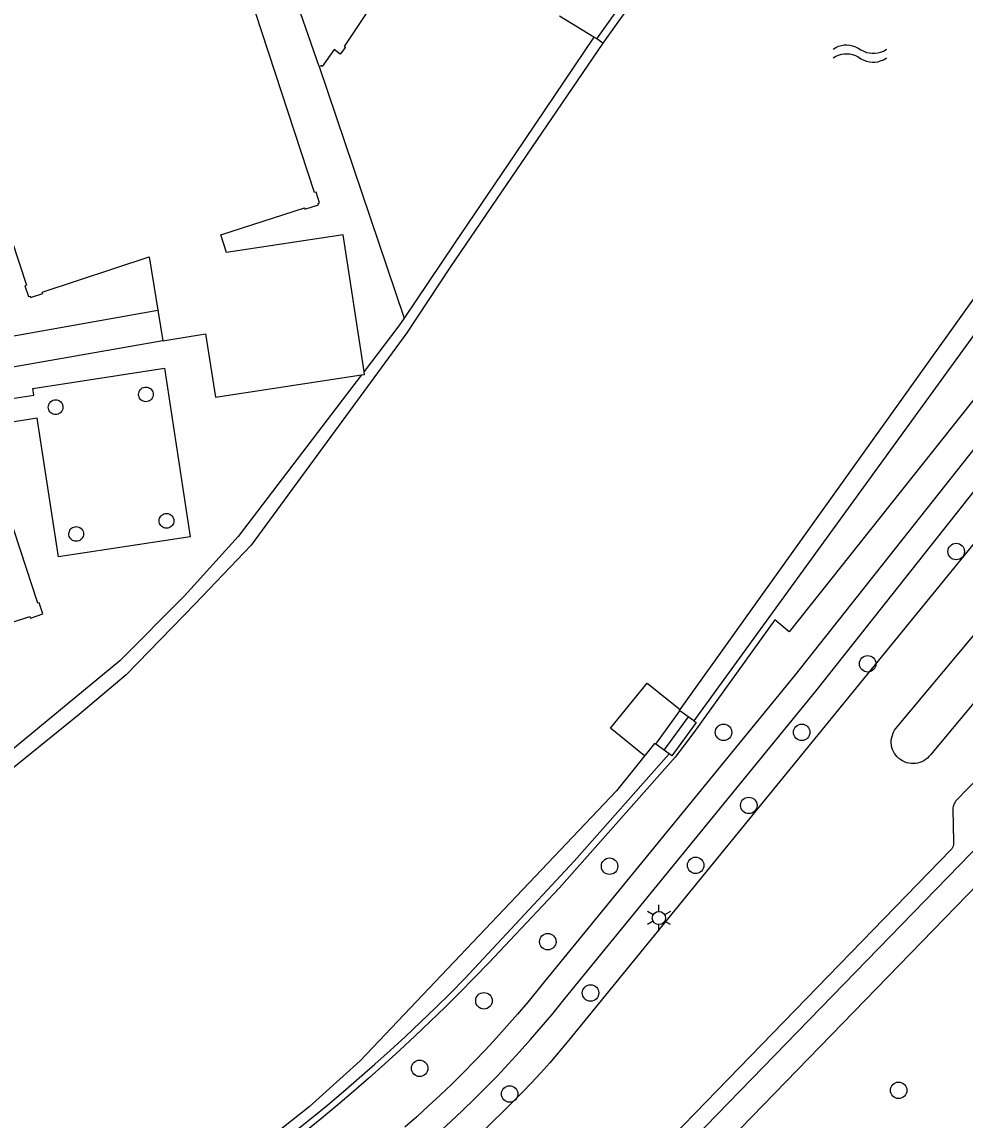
# Model space of a CAD drawing. Extents: x 122462 to 123306, y 485548 to 486417.
# Drawn here: x 123082 to 123146.1, y 486146.5 to 486221.1 of the extents above; entities that cross this region are included whole.
import ezdxf

# ---------------------------------------------------------------- set-up
doc = ezdxf.new("R2010")
doc.units = 0
for name, color, linetype in [('Level 1', 7, 'Continuous'), ('Level 10', 7, 'Continuous'), ('Level 15', 7, 'Continuous'), ('Level 16', 7, 'Continuous'), ('Level 17', 7, 'Continuous'), ('Level 19', 7, 'Continuous'), ('Level 2', 7, 'Continuous'), ('Level 23', 7, 'Continuous'), ('Level 31', 7, 'Continuous'), ('Level 33', 7, 'Continuous'), ('Level 34', 7, 'Continuous'), ('Level 46', 7, 'Continuous'), ('Level 50', 7, 'Continuous'), ('Level 53', 7, 'Continuous'), ('Level 55', 7, 'Continuous')]:
    doc.layers.add(name, color=color, linetype=linetype)

msp = doc.modelspace()

# ---------------------------------------------------------------- linework, layer by layer
at = {"layer": 'Level 1'}
msp.add_line((123102.186, 486218.038), (123097.066, 486232.712), dxfattribs=at)
msp.add_lwpolyline([(123109.285, 486227.53), (123109.219, 486227.42), (123103.891, 486219.401), (123103.969, 486219.35), (123103.62, 486218.88), (123103.193, 486219.185), (123102.38, 486218.039), (123102.32, 486218.084), (123102.186, 486218.038)], dxfattribs=at)
at = {"layer": 'Level 10'}
for points in [[(123078.009, 486197.006), (123077.355, 486199.002), (123091.225, 486201.467), (123091.559, 486199.393), (123078.009, 486197.006)], [(123084.478, 486184.708), (123083.037, 486194.131), (123079.145, 486193.537), (123078.647, 486195.058), (123082.799, 486195.692), (123082.727, 486196.162), (123091.674, 486197.53), (123093.425, 486186.076), (123084.478, 486184.708)]]:
    msp.add_lwpolyline(points, dxfattribs=at)
at = {"layer": 'Level 15'}
for p, q in [((123121.451, 486219.611), (123121.044, 486219.902)), ((123127.629, 486173.57), (123126.692, 486174.251)), ((123125.959, 486171.321), (123125.046, 486171.985))]:
    msp.add_line(p, q, dxfattribs=at)
for points in [[(123121.044, 486219.902), (123130.483, 486233.136), (123131.303, 486234.253), (123132.135, 486235.36), (123132.98, 486236.457), (123133.838, 486237.545), (123134.708, 486238.622), (123135.59, 486239.69), (123136.485, 486240.748), (123137.391, 486241.795), (123138.31, 486242.831), (123139.241, 486243.857), (123140.183, 486244.872), (123141.137, 486245.877), (123142.102, 486246.87), (123143.079, 486247.852), (123144.067, 486248.823), (123145.066, 486249.782), (123145.298, 486250)], [(123146.028, 486250), (123145.494, 486249.5), (123144.51, 486248.557), (123143.537, 486247.603), (123142.575, 486246.638), (123141.624, 486245.663), (123140.684, 486244.676), (123139.756, 486243.679), (123138.838, 486242.672), (123137.933, 486241.654), (123137.038, 486240.626), (123136.156, 486239.587), (123135.285, 486238.539), (123134.427, 486237.481), (123133.58, 486236.414), (123132.746, 486235.336), (123131.924, 486234.25), (123131.114, 486233.154), (123130.317, 486232.049), (123121.451, 486219.611)], [(123126.692, 486174.251), (123126.657, 486174.276), (123146.58, 486202.159), (123153.54, 486211.739), (123158.69, 486218.379), (123163.32, 486224.309), (123168.21, 486229.899), (123170.58, 486232.419), (123170.788, 486232.592), (123171.049, 486232.346)], [(123165.385, 486223.164), (123162.157, 486219.678), (123161.342, 486218.789), (123160.535, 486217.891), (123159.738, 486216.986), (123158.949, 486216.073), (123158.169, 486215.153), (123157.398, 486214.225), (123156.616, 486213.263), (123155.843, 486212.293), (123155.08, 486211.316), (123154.326, 486210.331), (123153.583, 486209.338), (123152.85, 486208.338), (123127.629, 486173.57)], [(123125.046, 486171.985), (123124.968, 486172.042), (123122.38, 486168.809), (123104.97, 486150.469), (123101.5, 486147.339), (123097.78, 486144.409), (123093.15, 486141.209), (123085.31, 486136.329), (123079.41, 486133.169), (123075.37, 486131.179), (123057.42, 486124.099), (123047.93, 486121.129), (123034.98, 486118.169), (123027.92, 486117.199), (123020.77, 486116.329), (123008.09, 486114.969), (122994.95, 486113.769), (122968.19, 486112.329), (122947.31, 486111.219), (122945.01, 486110.939), (122936.24, 486109.969), (122930.59, 486109.269), (122923.91, 486108.069)], [(123100.581, 486145.714), (123101.678, 486146.595), (123102.766, 486147.488), (123103.844, 486148.393), (123104.911, 486149.31), (123105.969, 486150.239), (123107.015, 486151.18), (123108.051, 486152.133), (123109.077, 486153.097), (123110.091, 486154.073), (123111.095, 486155.06), (123112.087, 486156.058), (123114.914, 486159.098), (123119.513, 486164.045), (123125.959, 486171.321)]]:
    msp.add_lwpolyline(points, dxfattribs=at)
at = {"layer": 'Level 16'}
msp.add_lwpolyline([(123121.451, 486219.611), (123111.078, 486204.408), (123108.132, 486199.925), (123097.567, 486185.52), (123093.77, 486181.517), (123089.068, 486176.699), (123085.87, 486173.994), (123077.516, 486167.246), (123068.815, 486162.068), (123059.792, 486157.639), (123050.392, 486153.767), (123040.634, 486151.107), (123030.95, 486148.992), (123020.912, 486147.653), (123004.699, 486146.258), (122993.774, 486145.686)], dxfattribs=at)
at = {"layer": 'Level 17'}
for points in [[(123159.718, 486211.852), (123134.119, 486179.619), (123133.14, 486180.435), (123127.632, 486172.783), (123126.357, 486171.097), (123118.477, 486162.201), (123115.154, 486158.669), (123113.699, 486157.123), (123112.721, 486156.11), (123111.733, 486155.108), (123110.734, 486154.117), (123109.724, 486153.136), (123108.704, 486152.166), (123107.674, 486151.207), (123106.634, 486150.259), (123105.583, 486149.322), (123104.523, 486148.396), (123103.452, 486147.482), (123102.372, 486146.58), (123101.283, 486145.689)], [(123161.172, 486210.365), (123134.514, 486176.709), (123117.501, 486155.856), (123117.045, 486155.292), (123116.354, 486154.457), (123115.65, 486153.632), (123114.935, 486152.817), (123114.209, 486152.012), (123113.471, 486151.217), (123112.722, 486150.433), (123111.962, 486149.66), (123111.191, 486148.898), (123110.41, 486148.146), (123109.618, 486147.406), (123108.815, 486146.677), (123108.002, 486145.96)], [(123109.469, 486144.851), (123110.299, 486145.591), (123111.118, 486146.342), (123111.927, 486147.105), (123112.724, 486147.88), (123113.511, 486148.665), (123114.286, 486149.462), (123115.05, 486150.27), (123115.802, 486151.088), (123116.543, 486151.918), (123117.272, 486152.757), (123117.989, 486153.607), (123118.447, 486154.164), (123118.901, 486154.725), (123135.917, 486175.581), (123152.8, 486196.897)], [(123154.786, 486195.596), (123119.036, 486151.737), (123118.447, 486151.035), (123117.847, 486150.343), (123117.236, 486149.661), (123116.613, 486148.989), (123115.979, 486148.327), (123115.335, 486147.677), (123114.679, 486147.037), (123113.921, 486146.29), (123113.154, 486145.551), (123112.379, 486144.821), (123111.596, 486144.1), (123110.805, 486143.388)], [(123157.401, 486180.448), (123160.529, 486179.058), (123124.503, 486141.973), (123120.024, 486137.362), (123119.426, 486136.799), (123118.819, 486136.247), (123118.203, 486135.704), (123117.578, 486135.172), (123116.944, 486134.651), (123116.301, 486134.14), (123115.65, 486133.64), (123114.99, 486133.151), (123114.323, 486132.673), (123112.949, 486131.736)], [(123157.401, 486180.448), (123145.436, 486168.129), (123145.376, 486168.046), (123145.325, 486167.957), (123145.285, 486167.862), (123145.256, 486167.764), (123145.238, 486167.663), (123145.232, 486167.561), (123145.269, 486165.348), (123145.275, 486165.25), (123145.267, 486165.152), (123145.243, 486165.057), (123145.205, 486164.967), (123145.153, 486164.883), (123145.089, 486164.809), (123123.929, 486142.999)], [(123142.536, 486170.668), (123142.386, 486170.674), (123142.237, 486170.695), (123142.091, 486170.731), (123141.949, 486170.782), (123141.813, 486170.847), (123141.685, 486170.926), (123141.566, 486171.018), (123141.456, 486171.121), (123141.358, 486171.235), (123141.271, 486171.358), (123141.198, 486171.489), (123141.138, 486171.628), (123141.093, 486171.771), (123141.063, 486171.919), (123141.048, 486172.068), (123141.048, 486172.219), (123141.064, 486172.368), (123141.095, 486172.516), (123141.141, 486172.659), (123141.201, 486172.797), (123141.275, 486172.928), (123141.362, 486173.051), (123147.824, 486180.793)], [(123150.104, 486178.916), (123143.701, 486171.262), (123143.605, 486171.146), (123143.498, 486171.04), (123143.381, 486170.946), (123143.254, 486170.864), (123143.12, 486170.796), (123142.98, 486170.742), (123142.835, 486170.702), (123142.686, 486170.677), (123142.536, 486170.668)], [(123165.999, 486176.807), (123165.841, 486176.711), (123162.229, 486178.307), (123152.359, 486168.065), (123125.421, 486140.334), (123121.292, 486136.084), (123120.669, 486135.497), (123120.036, 486134.921), (123119.393, 486134.355), (123118.741, 486133.8), (123118.08, 486133.256), (123117.41, 486132.723), (123116.731, 486132.202), (123116.044, 486131.692), (123115.348, 486131.193), (123112.606, 486129.324)]]:
    msp.add_lwpolyline(points, dxfattribs=at)
at = {"layer": 'Level 19'}
for points in [[(123120.837, 486220.029), (123115.504, 486212.094), (123111.346, 486205.993), (123107.953, 486200.941)], [(123107.953, 486200.941), (123107.591, 486200.403), (123105.234, 486197.313)], [(123105.058, 486197.081), (123096.687, 486186.104), (123093.037, 486182.067), (123088.635, 486177.644), (123077.195, 486168.208), (123068.416, 486163.011), (123059.259, 486158.459), (123050.208, 486154.764), (123040.14, 486152.009), (123030.756, 486149.944), (123020.43, 486148.568), (123004.328, 486147.27), (122993.462, 486146.661)]]:
    msp.add_lwpolyline(points, dxfattribs=at)
at = {"layer": 'Level 2'}
for points in [[(123105.234, 486197.313), (123103.817, 486206.594), (123095.897, 486205.385), (123095.505, 486206.603), (123101.179, 486208.427), (123101.212, 486208.327), (123102.143, 486208.631), (123102.112, 486208.726), (123102.207, 486208.757), (123101.972, 486209.491), (123101.872, 486209.459), (123089.397, 486247.567), (123089.503, 486247.602), (123089.223, 486248.457), (123089.118, 486248.423), (123089.084, 486248.526), (123088.164, 486248.225), (123088.198, 486248.122), (123070.539, 486242.34)], [(123031.149, 486209.249), (123057.772, 486217.954), (123067.208, 486189.135), (123040.043, 486180.241), (123044.032, 486168.057), (123082.531, 486180.662), (123082.565, 486180.557), (123083.42, 486180.837), (123083.171, 486181.597), (123083.066, 486181.562), (123075.062, 486206.006), (123080.765, 486207.873), (123082.306, 486203.169), (123082.201, 486203.135), (123082.441, 486202.403), (123082.545, 486202.437), (123082.58, 486202.333), (123083.407, 486202.604), (123083.372, 486202.708), (123090.642, 486205.089), (123091.559, 486199.393), (123094.457, 486199.859), (123095.148, 486195.568), (123105.058, 486197.081)], [(123105.058, 486197.081), (123105.265, 486197.113), (123105.234, 486197.313)]]:
    msp.add_lwpolyline(points, dxfattribs=at)
at = {"layer": 'Level 23'}
for p, q in [((123120.837, 486220.029), (123118.511, 486221.461)), ((123121.044, 486219.902), (123120.837, 486220.029)), ((123102.186, 486218.038), (123107.953, 486200.941))]:
    msp.add_line(p, q, dxfattribs=at)
at = {"layer": 'Level 31'}
msp.add_line((123125.046, 486171.985), (123126.692, 486174.251), dxfattribs=at)
msp.add_lwpolyline([(123127.629, 486173.57), (123127.785, 486173.457), (123126.139, 486171.191), (123125.959, 486171.321)], dxfattribs=at)
at = {"layer": 'Level 33'}
msp.add_line((123127.238, 486173.854), (123125.592, 486171.588), dxfattribs=at)
at = {"layer": 'Level 34'}
for points in [[(123090.414, 486195.254), (123090.328, 486195.261), (123090.243, 486195.284), (123090.164, 486195.321), (123090.093, 486195.371), (123090.031, 486195.433), (123089.981, 486195.505), (123089.945, 486195.584), (123089.922, 486195.668), (123089.915, 486195.755), (123089.923, 486195.842), (123089.946, 486195.926), (123089.983, 486196.005), (123090.033, 486196.077), (123090.095, 486196.138), (123090.167, 486196.188), (123090.246, 486196.224), (123090.331, 486196.246), (123090.418, 486196.254), (123090.505, 486196.245), (123090.589, 486196.222), (123090.668, 486196.185), (123090.739, 486196.135), (123090.8, 486196.073), (123090.85, 486196.001), (123090.886, 486195.921), (123090.908, 486195.837), (123090.915, 486195.754), (123090.907, 486195.667), (123090.885, 486195.583), (123090.848, 486195.504), (123090.798, 486195.432), (123090.736, 486195.371), (123090.665, 486195.321), (123090.586, 486195.284), (123090.501, 486195.261), (123090.414, 486195.254)], [(123084.281, 486194.382), (123084.195, 486194.389), (123084.11, 486194.412), (123084.031, 486194.449), (123083.96, 486194.499), (123083.898, 486194.561), (123083.848, 486194.633), (123083.812, 486194.712), (123083.789, 486194.796), (123083.782, 486194.883), (123083.79, 486194.97), (123083.813, 486195.054), (123083.85, 486195.133), (123083.9, 486195.205), (123083.962, 486195.266), (123084.034, 486195.316), (123084.113, 486195.352), (123084.198, 486195.374), (123084.285, 486195.382), (123084.372, 486195.373), (123084.456, 486195.35), (123084.535, 486195.313), (123084.606, 486195.263), (123084.667, 486195.201), (123084.717, 486195.129), (123084.753, 486195.049), (123084.775, 486194.965), (123084.782, 486194.882), (123084.774, 486194.795), (123084.752, 486194.711), (123084.715, 486194.632), (123084.665, 486194.56), (123084.603, 486194.499), (123084.532, 486194.449), (123084.453, 486194.412), (123084.368, 486194.389), (123084.281, 486194.382)], [(123091.807, 486186.661), (123091.721, 486186.668), (123091.636, 486186.691), (123091.557, 486186.728), (123091.486, 486186.778), (123091.424, 486186.84), (123091.374, 486186.912), (123091.338, 486186.991), (123091.315, 486187.075), (123091.308, 486187.162), (123091.316, 486187.249), (123091.339, 486187.333), (123091.376, 486187.412), (123091.426, 486187.484), (123091.488, 486187.545), (123091.56, 486187.595), (123091.639, 486187.631), (123091.724, 486187.653), (123091.811, 486187.661), (123091.898, 486187.652), (123091.982, 486187.629), (123092.061, 486187.592), (123092.132, 486187.542), (123092.193, 486187.48), (123092.243, 486187.408), (123092.279, 486187.328), (123092.301, 486187.244), (123092.308, 486187.161), (123092.3, 486187.074), (123092.278, 486186.99), (123092.241, 486186.911), (123092.191, 486186.839), (123092.129, 486186.778), (123092.058, 486186.728), (123091.979, 486186.691), (123091.894, 486186.668), (123091.807, 486186.661)], [(123085.681, 486185.77), (123085.595, 486185.777), (123085.51, 486185.8), (123085.431, 486185.837), (123085.36, 486185.887), (123085.298, 486185.949), (123085.248, 486186.021), (123085.212, 486186.1), (123085.189, 486186.184), (123085.182, 486186.271), (123085.19, 486186.358), (123085.213, 486186.442), (123085.25, 486186.521), (123085.3, 486186.593), (123085.362, 486186.654), (123085.434, 486186.704), (123085.513, 486186.74), (123085.598, 486186.762), (123085.685, 486186.77), (123085.772, 486186.761), (123085.856, 486186.738), (123085.935, 486186.701), (123086.006, 486186.651), (123086.067, 486186.589), (123086.117, 486186.517), (123086.153, 486186.437), (123086.175, 486186.353), (123086.182, 486186.27), (123086.174, 486186.183), (123086.152, 486186.099), (123086.115, 486186.02), (123086.065, 486185.948), (123086.003, 486185.887), (123085.932, 486185.837), (123085.853, 486185.8), (123085.768, 486185.777), (123085.681, 486185.77)]]:
    msp.add_lwpolyline(points, dxfattribs=at)
at = {"layer": 'Level 46'}
msp.add_lwpolyline([(123124.284, 486171.188), (123121.981, 486173.069), (123124.453, 486176.122), (123126.709, 486174.349)], dxfattribs=at)
at = {"layer": 'Level 50'}
for p, q in [((123125.263, 486160.626), (123125.263, 486161.076)), ((123124.873, 486160.401), (123124.483, 486160.626)), ((123126.042, 486160.626), (123125.652, 486160.401)), ((123124.873, 486159.951), (123124.483, 486159.726)), ((123125.263, 486159.276), (123125.263, 486159.726)), ((123126.042, 486159.726), (123125.652, 486159.951))]:
    msp.add_line(p, q, dxfattribs=at)
msp.add_circle((123125.263, 486160.176), 0.45, dxfattribs=at)
at = {"layer": 'Level 53'}
for centre in [(123145.456, 486185.077), (123139.442, 486177.448), (123129.651, 486172.789), (123134.963, 486172.793), (123131.366, 486167.826), (123121.911, 486163.697), (123127.757, 486163.758), (123117.713, 486158.567), (123120.617, 486155.084), (123113.375, 486154.55), (123109.009, 486149.967), (123141.546, 486148.469), (123115.121, 486148.221)]:
    msp.add_circle(centre, 0.56, dxfattribs=at)
at = {"layer": 'Level 55'}
for points in [[(123137.088, 486219.214), (123137.278, 486219.328), (123137.468, 486219.409), (123137.658, 486219.464), (123137.848, 486219.494), (123138.038, 486219.501), (123138.228, 486219.484), (123138.418, 486219.444), (123138.608, 486219.378), (123138.798, 486219.283), (123138.988, 486219.16), (123139.178, 486219.062), (123139.368, 486218.992), (123139.558, 486218.949), (123139.748, 486218.929), (123139.938, 486218.931), (123140.128, 486218.956), (123140.318, 486219.006), (123140.508, 486219.082), (123140.698, 486219.188), (123140.733, 486219.212)], [(123137.088, 486218.614), (123137.278, 486218.728), (123137.468, 486218.809), (123137.658, 486218.864), (123137.848, 486218.894), (123138.038, 486218.901), (123138.228, 486218.884), (123138.418, 486218.844), (123138.608, 486218.778), (123138.798, 486218.683), (123138.988, 486218.56), (123139.178, 486218.462), (123139.368, 486218.392), (123139.558, 486218.349), (123139.748, 486218.329), (123139.938, 486218.331), (123140.128, 486218.356), (123140.318, 486218.406), (123140.508, 486218.482), (123140.698, 486218.588), (123140.733, 486218.612)]]:
    msp.add_lwpolyline(points, dxfattribs=at)

doc.saveas('drawing.dxf')
